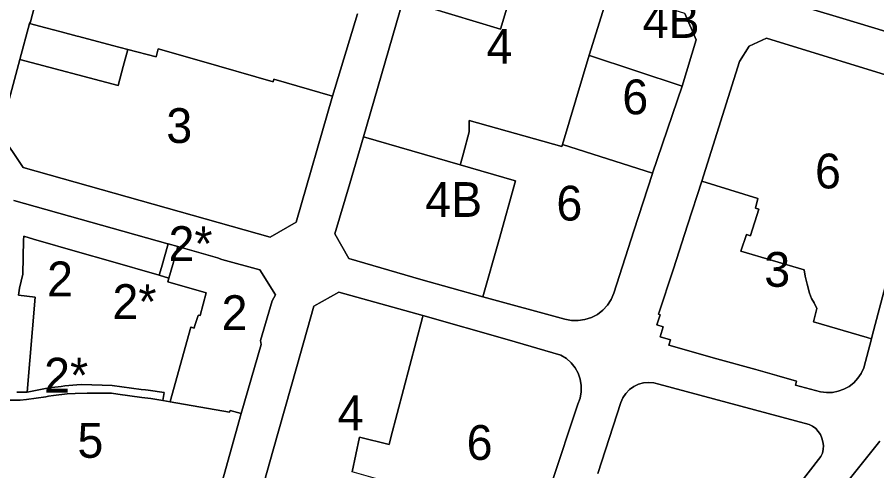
# Model space of a CAD drawing. Extents: x 598968 to 613553, y 4409678 to 4430833.
# Drawn here: x 608676.3 to 608972.7, y 4416026.7 to 4416183.2 of the extents above; entities that cross this region are included whole.
import ezdxf

# ---------------------------------------------------------------- set-up
doc = ezdxf.new("R2010")
doc.units = 0
for name, color, linetype in [('1', 7, 'Continuous'), ('SUBZONA 4B. Cases bifamiliars', 7, 'Continuous'), ('ZONA 2. CARRERS DE CASES. Cases de trast', 7, 'Continuous'), ("ZONA 2_. CARRERS DE CASES. Afectades a ús d'aparcament", 7, 'Continuous'), ('ZONA 2M. CARRERS DE CASES. amb projecte especial', 7, 'Continuous'), ("ZONA 3. ILLES  D'EDIFICIS ENTRE MITGERES. EIXAMPLE.", 7, 'Continuous'), ('ZONA 4. CASES UNIFAMILIRAS AÏLLADES EN PARCEL.LES', 7, 'Continuous'), ('ZONA 5. CASES UNIFAMILIARS EN RENGLE', 7, 'Continuous'), ('ZONA 6. EDIFICIS DE PISOS_ AÏLLATS I EN PARCEL.LES', 7, 'Continuous')]:
    doc.layers.add(name, color=color, linetype=linetype)

msp = doc.modelspace()

# ---------------------------------------------------------------- linework, layer by layer
at = {"layer": '1'}
for points in [[(608989.4525, 4416174.0868), (608960.9228, 4416182.7662), (608937.5231, 4416189.8857), (608932.7031, 4416198.3955), (608937.683, 4416214.9654), (608943.7729, 4416234.8652), (608950.8127, 4416257.5651), (608956.8626, 4416277.1849), (608967.6324, 4416312.7247), (608976.6523, 4416309.6249)], [(608793.5998, 4416184.3982), (608784.975, 4416155.9534), (608772.5353, 4416112.4438), (608763.5354, 4416107.2837), (608678.3563, 4416131.3519), (608670.4563, 4416143.1616), (608677.2578, 4416168.6269), (608680.5761, 4416181.0513), (608680.8542, 4416181.6055), (608683.1061, 4416190.1012)], [(608906.5235, 4416184.5152), (608910.4234, 4416175.3754), (608905.5535, 4416159.3955), (608895.3437, 4416129.3457), (608895.3231, 4416129.2863), (608888.9486, 4416109.4794), (608881.994, 4416087.946), (608881.0684, 4416085.798), (608879.7939, 4416083.8369), (608878.2068, 4416082.1188), (608876.3528, 4416080.6929), (608874.2848, 4416079.6001), (608872.0623, 4416078.8717), (608869.7487, 4416078.5285), (608867.4103, 4416078.5804), (608865.1142, 4416079.0258), (608836.8646, 4416086.7252), (608815.5048, 4416092.7148), (608790.6151, 4416099.9442), (608785.8351, 4416108.454), (608790.9473, 4416125.8532), (608795.7549, 4416141.8788), (608809.4246, 4416189.3334)], [(608980.1628, 4416107.5975), (608971.023, 4416073.3278), (608970.903, 4416072.2978), (608968.1631, 4416062.2179), (608967.3003, 4416060.3486), (608966.1537, 4416058.6386), (608964.7522, 4416057.1305), (608963.1305, 4416055.8621), (608961.3293, 4416054.8649), (608959.3934, 4416054.164), (608957.3713, 4416053.7769), (608955.3136, 4416053.713), (608953.2714, 4416053.9742), (608944.6334, 4416056.2775), (608944.9434, 4416057.6875), (608938.2335, 4416059.5774), (608930.9535, 4416061.6272), (608917.5437, 4416065.4069), (608900.9964, 4416070.0744), (608901.5438, 4416071.9166), (608897.9839, 4416072.9165), (608898.9839, 4416076.4465), (608896.8572, 4416077.0383), (608898.0425, 4416080.5605), (608897.3639, 4416080.7764), (608902.6138, 4416096.4463), (608907.4437, 4416111.4662), (608912.3436, 4416126.6861), (608925.3133, 4416167.8758), (608928.6632, 4416173.1958), (608934.6132, 4416175.9658), (608984.6226, 4416160.5269)], [(608675.0902, 4416120.0041), (608728.2253, 4416104.9746), (608728.2358, 4416105.0131), (608728.3264, 4416104.9884), (608731.674, 4416104.0763), (608731.6858, 4416104.0729), (608745.3956, 4416100.1534), (608746.8456, 4416099.6035), (608759.9555, 4416096.0037), (608765.3054, 4416087.4739), (608764.2055, 4416085.354), (608760.2055, 4416071.6841), (608760.3655, 4416070.3441), (608753.5157, 4416046.4943), (608743.7059, 4416011.4546)], [(608757.4558, 4416008.5749), (608764.3856, 4416033.5147), (608772.6754, 4416062.6944), (608778.5853, 4416083.5142), (608787.1652, 4416088.3143), (608816.1549, 4416080.2649), (608845.266, 4416071.9715), (608863.7743, 4416066.566), (608865.6416, 4416065.4237), (608867.2861, 4416063.9791), (608868.6593, 4416062.2744), (608869.7208, 4416060.3601), (608870.4395, 4416058.2926), (608870.7941, 4416056.1325), (608870.7743, 4416053.9437), (608870.3805, 4416051.7905), (608869.6243, 4416049.7363), (608860.478, 4416022.3475)], [(608876.5343, 4416025.7968), (608884.3841, 4416050.3065), (608885.1273, 4416051.9505), (608886.1443, 4416053.4408), (608887.4042, 4416054.7323), (608888.8688, 4416055.7857), (608890.494, 4416056.5695), (608892.2304, 4416057.0595), (608894.0254, 4416057.2411), (608895.8248, 4416057.1088), (608897.5739, 4416056.6667), (608949.4034, 4416042.7178), (608950.5612, 4416042.0891), (608951.6029, 4416041.2825), (608952.5013, 4416040.319), (608953.2331, 4416039.2234), (608953.7792, 4416038.0245), (608954.1255, 4416036.7533), (608954.2628, 4416035.443), (608954.1877, 4416034.1277), (608953.902, 4416032.8415), (608953.4134, 4416031.618), (608925.9988, 4415996.353)], [(608963.1433, 4416023.7883), (608973.7131, 4416036.9983)]]:
    msp.add_lwpolyline(points, dxfattribs=at)
msp.add_lwpolyline([(608714.4071, 4416172.0828), (608709.1164, 4416173.4774), (608697.5063, 4416176.5302), (608697.0267, 4416176.6563), (608691.456, 4416178.1215), (608686.1855, 4416179.5743), (608680.5761, 4416181.0513), (608677.2578, 4416168.6269), (608711.072, 4416159.5961), (608712.8208, 4416166.1435)], close=True, dxfattribs=at)
at = {"layer": 'SUBZONA 4B. Cases bifamiliars'}
for points in [[(609025.6098, 4416256.4059), (609023.9623, 4416256.9038), (609023.9378, 4416256.9112), (608956.8626, 4416277.1849), (608950.8127, 4416257.5651), (608943.7729, 4416234.8652), (608937.683, 4416214.9654), (608932.7031, 4416198.3955), (608937.5231, 4416189.8857), (608960.9228, 4416182.7662), (608989.4525, 4416174.0868), (608997.788, 4416178.4145), (608999.1024, 4416179.0969), (609000.3324, 4416182.7169), (609004.2623, 4416194.3368), (609014.3321, 4416223.9566), (609018.602, 4416236.3265), (609025.615, 4416256.4043)], [(608849.8241, 4416202.024), (608821.3544, 4416211.3634), (608820.4906, 4416211.5144), (608819.6138, 4416211.5313), (608818.7448, 4416211.4139), (608817.9041, 4416211.1649), (608817.1113, 4416210.7902), (608816.3852, 4416210.2985), (608815.7429, 4416209.7016), (608815.1995, 4416209.0133), (608809.4246, 4416189.3334), (608842.8942, 4416179.0742)], [(608905.5535, 4416159.3955), (608910.4234, 4416175.3754), (608906.5235, 4416184.5152), (608880.4949, 4416192.6563), (608873.4939, 4416170.0448), (608873.6307, 4416169.9994)], [(608829.0845, 4416132.2245), (608795.7549, 4416141.8788), (608790.9473, 4416125.8532), (608785.8351, 4416108.454), (608790.6151, 4416099.9442), (608815.5048, 4416092.7148), (608836.8646, 4416086.7252), (608842.4351, 4416106.5522), (608848.0986, 4416126.7097), (608847.6371, 4416126.8436)]]:
    msp.add_lwpolyline(points, close=True, dxfattribs=at)
at = {"layer": 'ZONA 2. CARRERS DE CASES. Cases de trast'}
msp.add_lwpolyline([(608676.1741, 4416053.8985), (608677.0366, 4416053.8528), (608679.6865, 4416053.8429), (608679.7006, 4416053.8457), (608679.6998, 4416053.8604), (608682.5018, 4416086.6159), (608676.8066, 4416087.3424), (608677.0498, 4416089.7214), (608678.2464, 4416094.5823), (608678.5054, 4416106.2531), (608678.5362, 4416107.6428), (608678.5364, 4416107.6522), (608681.9206, 4416106.6779), (608697.9534, 4416102.0629), (608707.6999, 4416099.2634), (608725.2759, 4416094.1732), (608726.0185, 4416096.8529), (608728.3264, 4416104.9884), (608728.2358, 4416105.0131), (608728.2253, 4416104.9746), (608675.0902, 4416120.0041)], dxfattribs=at)
msp.add_lwpolyline([(608753.5157, 4416046.4943), (608760.3655, 4416070.3441), (608760.2055, 4416071.6841), (608764.2055, 4416085.354), (608765.3054, 4416087.4739), (608759.9555, 4416096.0037), (608746.8456, 4416099.6035), (608745.3956, 4416100.1534), (608731.6858, 4416104.0729), (608729.918, 4416097.8543), (608728.6046, 4416093.2003), (608728.2434, 4416091.9204), (608741.4958, 4416088.1675), (608739.4458, 4416080.2436), (608738.7758, 4416080.4036), (608738.7309, 4416080.2717), (608737.4377, 4416076.4756), (608737.2858, 4416075.9536), (608736.2624, 4416076.2551), (608736.1658, 4416076.2836), (608729.0167, 4416050.61), (608728.9952, 4416050.5329), (608749.5357, 4416046.9342), (608749.7157, 4416047.5842)], close=True, dxfattribs=at)
at = {"layer": "ZONA 2_. CARRERS DE CASES. Afectades a ús d'aparcament"}
for points in [[(608679.7006, 4416053.8457), (608685.4865, 4416055.0129), (608687.3176, 4416055.3149), (608688.2764, 4416055.473), (608691.4684, 4416055.8523), (608692.7364, 4416056.0031), (608696.8263, 4416056.3931), (608698.5363, 4416056.4632), (608709.0062, 4416056.1833), (608719.0361, 4416054.8235), (608720.5631, 4416054.6185), (608721.4934, 4416054.4935), (608726.926, 4416053.7637), (608726.536, 4416050.9637), (608728.9952, 4416050.5329), (608729.0167, 4416050.61), (608736.1658, 4416076.2836), (608736.2624, 4416076.2551), (608737.2858, 4416075.9536), (608737.4377, 4416076.4756), (608738.7309, 4416080.2717), (608738.7758, 4416080.4036), (608739.4458, 4416080.2436), (608741.4958, 4416088.1675), (608728.2434, 4416091.9204), (608728.6046, 4416093.2003), (608728.5958, 4416093.2032), (608725.2759, 4416094.1732), (608707.6999, 4416099.2634), (608697.9534, 4416102.0629), (608681.9206, 4416106.6779), (608678.5364, 4416107.6522), (608678.5362, 4416107.6428), (608678.5054, 4416106.2531), (608678.2464, 4416094.5823), (608677.0498, 4416089.7214), (608676.8066, 4416087.3424), (608682.5018, 4416086.6159), (608679.6998, 4416053.8604)], [(608729.918, 4416097.8543), (608731.6858, 4416104.0729), (608731.674, 4416104.0763), (608728.3264, 4416104.9884), (608726.0185, 4416096.8529), (608725.2759, 4416094.1732), (608728.5958, 4416093.2032), (608728.6046, 4416093.2003)]]:
    msp.add_lwpolyline(points, close=True, dxfattribs=at)
msp.add_lwpolyline([(608673.2165, 4416051.1228), (608677.3066, 4416051.0828), (608679.5104, 4416051.3819), (608686.1389, 4416052.2814), (608686.2032, 4416052.2901), (608687.1265, 4416052.4331), (608688.8493, 4416052.662), (608693.5864, 4416053.2732), (608696.2863, 4416053.3932), (608700.4763, 4416053.5032), (608700.8444, 4416053.5143), (608701.1463, 4416053.5227), (608701.2842, 4416053.5221), (608705.2462, 4416053.5133), (608705.6705, 4416053.4882), (608708.7862, 4416053.4634), (608710.9844, 4416053.1735), (608719.3162, 4416052.0743), (608722.356, 4416051.6735), (608722.3619, 4416051.6726), (608726.536, 4416050.9637), (608726.926, 4416053.7637), (608721.4934, 4416054.4935), (608720.5631, 4416054.6185), (608719.0361, 4416054.8235), (608709.0062, 4416056.1833), (608698.5363, 4416056.4632), (608696.8263, 4416056.3931), (608692.7364, 4416056.0031), (608691.4684, 4416055.8523), (608688.2764, 4416055.473), (608687.3176, 4416055.3149), (608685.4865, 4416055.0129), (608679.7006, 4416053.8457), (608679.6865, 4416053.8429), (608677.0366, 4416053.8528), (608676.1741, 4416053.8985)], dxfattribs=at)
at = {"layer": 'ZONA 2M. CARRERS DE CASES. amb projecte especial'}
msp.add_lwpolyline([(608973.7131, 4416036.9983), (608963.1433, 4416023.7883)], dxfattribs=at)
at = {"layer": "ZONA 3. ILLES  D'EDIFICIS ENTRE MITGERES. EIXAMPLE."}
msp.add_lwpolyline([(608683.1061, 4416190.1012), (608680.8542, 4416181.6055), (608680.5761, 4416181.0513), (608686.1855, 4416179.5743), (608691.456, 4416178.1215), (608697.0267, 4416176.6563), (608697.5063, 4416176.5302), (608709.1164, 4416173.4774), (608714.4071, 4416172.0828), (608724.1657, 4416169.5222), (608724.9056, 4416172.3222), (608739.7921, 4416168.0445), (608764.5161, 4416160.9398), (608764.7652, 4416161.803), (608784.975, 4416155.9534), (608793.5998, 4416184.3982)], dxfattribs=at)
for points in [[(608784.975, 4416155.9534), (608764.7652, 4416161.803), (608764.5161, 4416160.9398), (608739.7921, 4416168.0445), (608724.9056, 4416172.3222), (608724.1657, 4416169.5222), (608714.4071, 4416172.0828), (608712.8208, 4416166.1435), (608711.072, 4416159.5961), (608677.2578, 4416168.6269), (608670.4563, 4416143.1616), (608678.3563, 4416131.3519), (608763.5354, 4416107.2837), (608772.5353, 4416112.4438)], [(608970.903, 4416072.2978), (608969.394, 4416072.7332), (608950.8331, 4416078.0864), (608952.0032, 4416082.7073), (608951.0332, 4416084.6873), (608950.2132, 4416086.1672), (608949.5232, 4416087.9772), (608948.7132, 4416091.1372), (608948.0032, 4416093.8571), (608947.6432, 4416095.9971), (608925.8434, 4416102.4666), (608927.7888, 4416108.2128), (608929.1134, 4416107.7666), (608929.1587, 4416107.9102), (608932.0034, 4416116.9265), (608930.8234, 4416117.3365), (608931.7133, 4416120.6065), (608912.3436, 4416126.6861), (608907.4437, 4416111.4662), (608902.6138, 4416096.4463), (608897.3639, 4416080.7764), (608898.0425, 4416080.5605), (608896.8572, 4416077.0383), (608898.9839, 4416076.4465), (608897.9839, 4416072.9165), (608901.5438, 4416071.9166), (608900.9964, 4416070.0744), (608917.5437, 4416065.4069), (608930.9535, 4416061.6272), (608938.2335, 4416059.5774), (608944.9434, 4416057.6875), (608944.6334, 4416056.2775), (608953.2714, 4416053.9742), (608955.3136, 4416053.713), (608957.3713, 4416053.7769), (608959.3934, 4416054.164), (608961.3293, 4416054.8649), (608963.1305, 4416055.8621), (608964.7522, 4416057.1305), (608966.1537, 4416058.6386), (608967.3003, 4416060.3486), (608968.1631, 4416062.2179)]]:
    msp.add_lwpolyline(points, close=True, dxfattribs=at)
at = {"layer": 'ZONA 4. CASES UNIFAMILIRAS AÏLLADES EN PARCEL.LES'}
for points in [[(608880.4949, 4416192.6563), (608849.8241, 4416202.024), (608842.8942, 4416179.0742), (608809.4246, 4416189.3334), (608795.7549, 4416141.8788), (608829.0845, 4416132.2245), (608829.153, 4416132.4771), (608829.1663, 4416132.5262), (608829.2893, 4416132.9794), (608830.1843, 4416136.2781), (608832.1694, 4416143.5944), (608832.1732, 4416146.6204), (608832.1734, 4416146.7405), (608832.1744, 4416147.5644), (608864.1041, 4416138.5551), (608864.1119, 4416138.5807), (608864.3151, 4416139.2547), (608873.4939, 4416170.0448)], [(608816.1549, 4416080.2649), (608787.1652, 4416088.3143), (608778.5853, 4416083.5142), (608772.6754, 4416062.6944), (608764.3856, 4416033.5147), (608757.4558, 4416008.5749), (608757.4406, 4416007.4773), (608757.602, 4416006.3915), (608757.9357, 4416005.3458), (608758.4333, 4416004.3673), (608759.0816, 4416003.4815), (608759.8638, 4416002.7115), (608760.7595, 4416002.0771), (608761.7457, 4416001.595), (608792.2855, 4415993.1257), (608793.1541, 4415996.2057), (608792.8356, 4415996.2961), (608800.6852, 4416023.9054), (608791.7453, 4416026.4052), (608794.2752, 4416038.3151), (608804.5151, 4416035.7553), (608805.1551, 4416038.2253), (608815.9968, 4416079.6603), (608816.1155, 4416080.1141)]]:
    msp.add_lwpolyline(points, close=True, dxfattribs=at)
at = {"layer": 'ZONA 5. CASES UNIFAMILIARS EN RENGLE'}
msp.add_lwpolyline([(608743.7059, 4416011.4546), (608753.5157, 4416046.4943), (608749.7157, 4416047.5842), (608749.5357, 4416046.9342), (608728.9952, 4416050.5329), (608726.536, 4416050.9637), (608722.3619, 4416051.6726), (608722.356, 4416051.6735), (608719.3162, 4416052.0743), (608710.9844, 4416053.1735), (608708.7862, 4416053.4634), (608705.6705, 4416053.4882), (608705.2462, 4416053.5133), (608701.2842, 4416053.5221), (608701.1463, 4416053.5227), (608700.8444, 4416053.5143), (608700.4763, 4416053.5032), (608696.2863, 4416053.3932), (608693.5864, 4416053.2732), (608688.8493, 4416052.662), (608687.1265, 4416052.4331), (608686.2032, 4416052.2901), (608686.1389, 4416052.2814), (608679.5104, 4416051.3819), (608677.3066, 4416051.0828), (608673.2165, 4416051.1228)], dxfattribs=at)
at = {"layer": 'ZONA 6. EDIFICIS DE PISOS_ AÏLLATS I EN PARCEL.LES'}
for points in [[(608984.6226, 4416160.5269), (608934.6132, 4416175.9658), (608928.6632, 4416173.1958), (608925.3133, 4416167.8758), (608912.3436, 4416126.6861), (608931.7133, 4416120.6065), (608930.8234, 4416117.3365), (608932.0034, 4416116.9265), (608929.1587, 4416107.9102), (608929.1134, 4416107.7666), (608927.7888, 4416108.2128), (608925.8434, 4416102.4666), (608947.6432, 4416095.9971), (608948.0032, 4416093.8571), (608948.7132, 4416091.1372), (608949.5232, 4416087.9772), (608950.2132, 4416086.1672), (608951.0332, 4416084.6873), (608952.0032, 4416082.7073), (608950.8331, 4416078.0864), (608969.394, 4416072.7332), (608970.903, 4416072.2978), (608971.023, 4416073.3278), (608980.1628, 4416107.5975)], [(608860.478, 4416022.3475), (608869.6243, 4416049.7363), (608870.3805, 4416051.7905), (608870.7743, 4416053.9437), (608870.7941, 4416056.1325), (608870.4395, 4416058.2926), (608869.7208, 4416060.3601), (608868.6593, 4416062.2744), (608867.2861, 4416063.9791), (608865.6416, 4416065.4237), (608863.7743, 4416066.566), (608845.266, 4416071.9715), (608816.1549, 4416080.2649), (608816.1155, 4416080.1141), (608815.9968, 4416079.6603), (608805.1551, 4416038.2253), (608804.5151, 4416035.7553), (608794.2752, 4416038.3151), (608791.7453, 4416026.4052)], [(608925.9988, 4415996.353), (608953.4134, 4416031.618), (608953.902, 4416032.8415), (608954.1877, 4416034.1277), (608954.2628, 4416035.443), (608954.1255, 4416036.7533), (608953.7792, 4416038.0245), (608953.2331, 4416039.2234), (608952.5013, 4416040.319), (608951.6029, 4416041.2825), (608950.5612, 4416042.0891), (608949.4034, 4416042.7178), (608897.5739, 4416056.6667), (608895.8248, 4416057.1088), (608894.0254, 4416057.2411), (608892.2304, 4416057.0595), (608890.494, 4416056.5695), (608888.8688, 4416055.7857), (608887.4042, 4416054.7323), (608886.1443, 4416053.4408), (608885.1273, 4416051.9505), (608884.3841, 4416050.3065), (608876.5343, 4416025.7968)]]:
    msp.add_lwpolyline(points, dxfattribs=at)
for points in [[(608905.5535, 4416159.3955), (608873.6307, 4416169.9994), (608873.4939, 4416170.0448), (608864.3151, 4416139.2547), (608895.3437, 4416129.3457)], [(608864.3151, 4416139.2547), (608864.1119, 4416138.5807), (608864.1041, 4416138.5551), (608832.1744, 4416147.5644), (608832.1734, 4416146.7405), (608832.1732, 4416146.6204), (608832.1694, 4416143.5944), (608830.1843, 4416136.2781), (608829.2893, 4416132.9794), (608829.1663, 4416132.5262), (608829.153, 4416132.4771), (608829.0845, 4416132.2245), (608847.6371, 4416126.8436), (608848.0986, 4416126.7097), (608842.4351, 4416106.5522), (608836.8646, 4416086.7252), (608865.1142, 4416079.0258), (608867.4103, 4416078.5804), (608869.7487, 4416078.5285), (608872.0623, 4416078.8717), (608874.2848, 4416079.6001), (608876.3528, 4416080.6929), (608878.2068, 4416082.1188), (608879.7939, 4416083.8369), (608881.0684, 4416085.798), (608881.994, 4416087.946), (608888.9486, 4416109.4794), (608895.3231, 4416129.2863), (608895.3437, 4416129.3457)]]:
    msp.add_lwpolyline(points, close=True, dxfattribs=at)

# ---------------------------------------------------------------- texts
at = {"layer": 'SUBZONA 4B. Cases bifamiliars'}
for p in [(608891.9586, 4416176.0259), (608816.9668, 4416114.302)]:
    msp.add_text('4B', height=12, dxfattribs=at).set_placement(p)
at = {"layer": 'ZONA 2. CARRERS DE CASES. Cases de trast'}
for p in [(608686.6166, 4416086.9235), (608746.7744, 4416075.2836)]:
    msp.add_text('2', height=12, dxfattribs=at).set_placement(p)
at = {"layer": "ZONA 2_. CARRERS DE CASES. Afectades a ús d'aparcament"}
for p in [(608728.4808, 4416099.0943), (608709.1512, 4416079.0926), (608685.5914, 4416053.7134)]:
    msp.add_text('2*', height=12, dxfattribs=at).set_placement(p)
at = {"layer": "ZONA 3. ILLES  D'EDIFICIS ENTRE MITGERES. EIXAMPLE."}
for p in [(608727.7156, 4416139.803), (608933.8801, 4416090.1996)]:
    msp.add_text('3', height=12, dxfattribs=at).set_placement(p)
at = {"layer": 'ZONA 4. CASES UNIFAMILIRAS AÏLLADES EN PARCEL.LES'}
for p in [(608838.1249, 4416167.1243), (608786.7978, 4416040.72)]:
    msp.add_text('4', height=12, dxfattribs=at).set_placement(p)
at = {"layer": 'ZONA 5. CASES UNIFAMILIARS EN RENGLE'}
msp.add_text('5', height=12, dxfattribs=at).set_placement((608697.0863, 4416031.2217))
at = {"layer": 'ZONA 6. EDIFICIS DE PISOS_ AÏLLATS I EN PARCEL.LES'}
for p in [(608884.9343, 4416149.6952), (608951.3831, 4416124.1318), (608862.2141, 4416113.0465), (608831.2697, 4416030.5021)]:
    msp.add_text('6', height=12, dxfattribs=at).set_placement(p)

doc.saveas('drawing.dxf')
